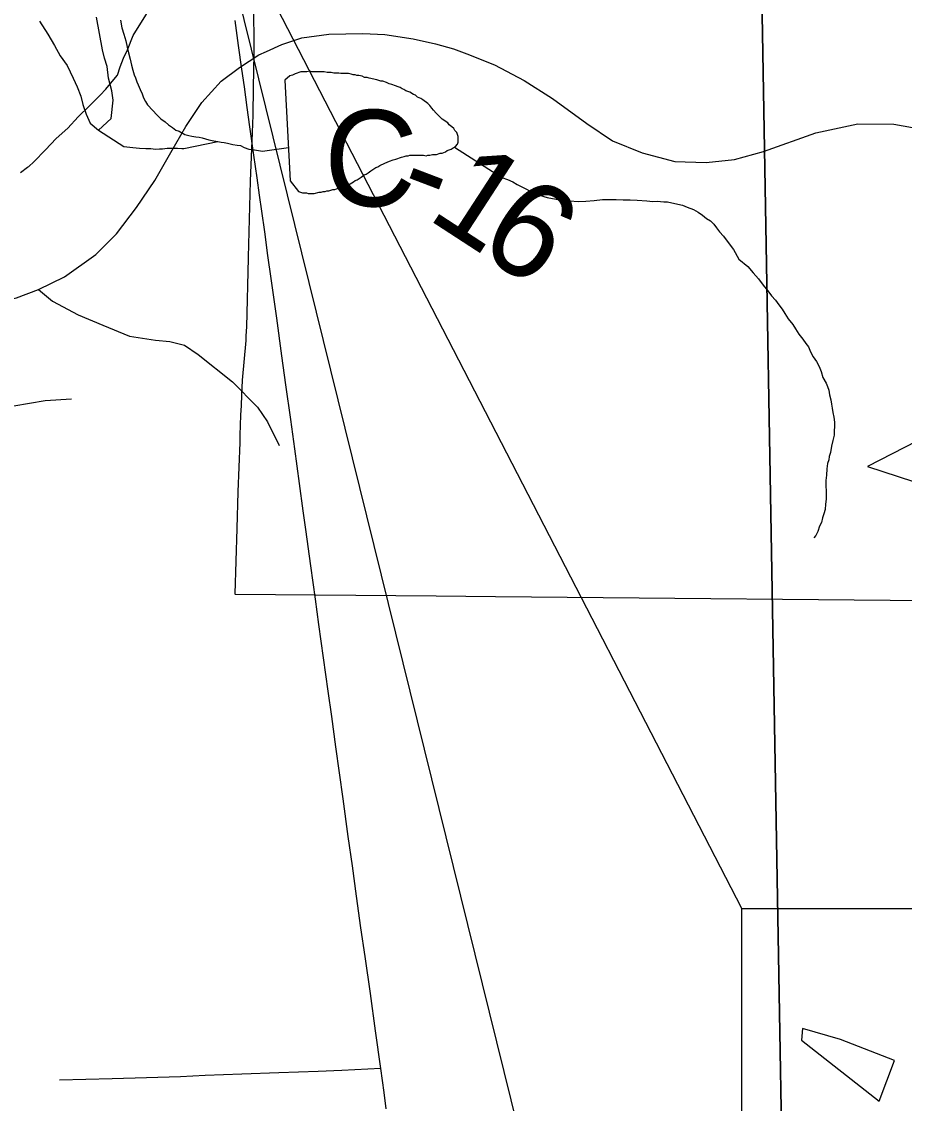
# Model space of a CAD drawing. Extents: x -6.1 to 38, y -7.7 to 22.
# Drawn here: x 6.575 to 7.096, y 17.741 to 18.38 of the extents above; entities that cross this region are included whole.
import ezdxf

# ---------------------------------------------------------------- set-up
doc = ezdxf.new("R2010")
doc.units = 0
for name, color, linetype in [('GM_X_City_Street', 7, 'Continuous'), ('GM_X_Corporation', 7, 'Continuous'), ('GM_X_County_Road', 7, 'Continuous'), ('GM_X_County_Road_Text', 7, 'Continuous'), ('GM_X_Minor_Lake', 7, 'Continuous'), ('GM_X_Minor_River', 7, 'Continuous'), ('GM_X_State_Route', 7, 'Continuous'), ('GM_X_Township_Road', 7, 'Continuous'), ('SH_Text', 7, 'Continuous')]:
    doc.layers.add(name, color=color, linetype=linetype)

msp = doc.modelspace()

# ---------------------------------------------------------------- linework, layer by layer
at = {"layer": 'GM_X_City_Street'}
for points in [[(6.58531, 18.22178), (6.59361, 18.2149), (6.60873, 18.20675), (6.62336, 18.20074), (6.63908, 18.19427), (6.65439, 18.19184), (6.66274, 18.19102), (6.67136, 18.18882), (6.67958, 18.18341), (6.69983, 18.16717), (6.71446, 18.15233), (6.72048, 18.14371), (6.72729, 18.12968)], [(6.47789, 18.14642), (6.50581, 18.14287), (6.52072, 18.14358), (6.53297, 18.14566), (6.54308, 18.14869), (6.56126, 18.15147), (6.58931, 18.15627), (6.60472, 18.15728)]]:
    msp.add_lwpolyline(points, dxfattribs=at)
at = {"layer": 'GM_X_Corporation'}
msp.add_lwpolyline([(8.9, 14.68725), (8.9, 19.53649), (8.77571, 19.53237), (8.77312, 19.53228), (6.99327, 19.47331), (6.99349, 19.46054), (7.03821, 16.8882), (7.05054, 16.17866), (7.07262, 15.21743), (7.07601, 15.03919), (7.07603, 15.03845), (7.07902, 14.88093), (7.08348, 14.64684), (7.55487, 14.65733), (8.5875, 14.68029)], close=True, dxfattribs=at)
for points in [[(7.05054, 16.17866), (7.03821, 16.8882), (6.99349, 19.46054)], [(6.57474, 18.29073), (6.57887, 18.29392), (6.57959, 18.29438), (6.58257, 18.29701), (6.58938, 18.3041), (6.59576, 18.31077), (6.60255, 18.3169), (6.60879, 18.32358), (6.61558, 18.33025), (6.62169, 18.33639), (6.62496, 18.34003), (6.62874, 18.34451), (6.63194, 18.34815), (6.63354, 18.35313), (6.63553, 18.35824), (6.63775, 18.36311), (6.64124, 18.3717), (6.65716, 18.3975)], [(6.71223, 18.38459), (6.7124, 18.36893), (6.71241, 18.36621), (6.71227, 18.36112), (6.71194, 18.34098), (6.71177, 18.32462), (6.7113, 18.31448), (6.71021, 18.28558), (6.70904, 18.24079), (6.70902, 18.24015), (6.70803, 18.19978), (6.70755, 18.19431), (6.70759, 18.1917), (6.7054, 18.16819), (6.70508, 18.15945), (6.70484, 18.15323), (6.70455, 18.14757), (6.70418, 18.13571), (6.70404, 18.1314), (6.70298, 18.10241), (6.70229, 18.0807), (6.70106, 18.04203), (6.70129, 18.04202), (6.82, 18.04089), (6.85486, 18.04056), (7.1512, 18.03773)]]:
    msp.add_lwpolyline(points, dxfattribs=at)
at = {"layer": 'GM_X_County_Road'}
for points in [[(6.71979, 18.36222), (6.72886, 18.36626), (6.7407, 18.37018), (6.75662, 18.37244), (6.77672, 18.37284), (6.78966, 18.37229), (6.80629, 18.36977), (6.81954, 18.36669), (6.83019, 18.36385), (6.83799, 18.36078), (6.85432, 18.35439), (6.87182, 18.34516), (6.88863, 18.33452), (6.9088, 18.31965), (6.92388, 18.30943), (6.94139, 18.30234), (6.96079, 18.29737), (6.97924, 18.29666), (6.99581, 18.29855), (7.01307, 18.30328), (7.04383, 18.31417), (7.06867, 18.31961), (7.08997, 18.31937), (7.10635, 18.31629)], [(6.348, 18.2349), (6.41259, 18.22473), (6.48712, 18.21196), (6.51359, 18.20832), (6.53436, 18.2089), (6.55668, 18.21267), (6.57243, 18.21691), (6.58531, 18.22178), (6.60068, 18.22931), (6.61912, 18.24245), (6.63125, 18.25458), (6.64315, 18.27008), (6.65391, 18.28613), (6.66341, 18.30266), (6.67222, 18.31798), (6.68174, 18.33202), (6.693, 18.34467), (6.70382, 18.35286), (6.71526, 18.3602), (6.71979, 18.36222)]]:
    msp.add_lwpolyline(points, dxfattribs=at)
at = {"layer": 'GM_X_Minor_Lake'}
msp.add_line((6.73063, 18.34522), (6.73382, 18.28594), dxfattribs=at)
for points in [[(6.62825, 18.3226), (6.6293, 18.33358), (6.62852, 18.3389), (6.6266, 18.34648), (6.62581, 18.35331), (6.62427, 18.35825), (6.62311, 18.36318), (6.61962, 18.38253)], [(6.58587, 18.38006), (6.59083, 18.3725), (6.59466, 18.36568), (6.59809, 18.35962), (6.60229, 18.35394), (6.60573, 18.34637), (6.60803, 18.34144), (6.61032, 18.33576), (6.61148, 18.33083), (6.6134, 18.32514), (6.6157, 18.31983), (6.62065, 18.31568), (6.62825, 18.3226)], [(6.75663, 18.27993), (6.75891, 18.2807), (6.76005, 18.2807), (6.76119, 18.28109), (6.76347, 18.28186), (6.76536, 18.28262), (6.7665, 18.28301), (6.76802, 18.28339), (6.76916, 18.28416), (6.77106, 18.2853), (6.77219, 18.28607), (6.77333, 18.28645), (6.77561, 18.28798), (6.7775, 18.28951), (6.77864, 18.28989), (6.77978, 18.29065), (6.7813, 18.2918), (6.78319, 18.29295), (6.78433, 18.29371), (6.78547, 18.2941), (6.78661, 18.29486), (6.78964, 18.29639), (6.7923, 18.29754), (6.79458, 18.29831), (6.79609, 18.29869), (6.79951, 18.29984), (6.80103, 18.30023), (6.80217, 18.30062), (6.80331, 18.30062), (6.80445, 18.301), (6.81242, 18.30103), (6.81394, 18.30065), (6.81508, 18.30104), (6.81622, 18.30104), (6.81774, 18.30143), (6.82002, 18.30144), (6.8223, 18.30221), (6.82344, 18.30221), (6.82533, 18.30297), (6.82647, 18.30374), (6.82875, 18.30451), (6.82989, 18.30527), (6.83141, 18.30604), (6.83254, 18.30756), (6.83292, 18.3087), (6.83291, 18.31212), (6.83215, 18.3144), (6.831, 18.31554), (6.83024, 18.31668), (6.82909, 18.31781), (6.82757, 18.31895), (6.82681, 18.32009), (6.82339, 18.32236), (6.81996, 18.32576), (6.81843, 18.32766), (6.81729, 18.3288), (6.81615, 18.33031), (6.815, 18.33145), (6.81196, 18.33372), (6.81082, 18.33448), (6.80891, 18.33523), (6.80777, 18.33637), (6.80663, 18.33674), (6.80435, 18.33826), (6.80207, 18.33901), (6.80092, 18.33976), (6.79978, 18.34014), (6.79864, 18.3409), (6.7975, 18.34127), (6.79598, 18.34203), (6.7937, 18.34278), (6.79218, 18.34315), (6.79065, 18.34391), (6.78837, 18.34466), (6.78723, 18.34466), (6.78495, 18.34541), (6.78039, 18.34654), (6.77925, 18.34691), (6.77773, 18.3469), (6.77621, 18.34766), (6.77431, 18.34804), (6.77317, 18.34803), (6.77203, 18.34841), (6.77089, 18.3484), (6.76975, 18.34878), (6.76823, 18.34915), (6.76367, 18.34914), (6.76253, 18.34951), (6.75949, 18.3495), (6.75797, 18.34988), (6.75569, 18.34987), (6.75379, 18.35025), (6.75151, 18.35024), (6.74657, 18.35022), (6.74543, 18.3506), (6.74353, 18.35021), (6.74011, 18.3502), (6.73669, 18.34905), (6.73518, 18.34828), (6.73366, 18.3479), (6.73063, 18.34522)], [(6.73382, 18.28594), (6.73878, 18.27949), (6.74106, 18.27874), (6.7422, 18.27874), (6.74334, 18.27874), (6.74448, 18.27837), (6.7479, 18.27838), (6.75094, 18.27915), (6.75208, 18.27915), (6.75322, 18.27954), (6.75436, 18.27954), (6.7555, 18.27993), (6.75663, 18.27993)], [(7.13855, 18.11395), (7.13867, 18.13231), (7.11711, 18.13074), (7.10347, 18.13223), (7.0744, 18.11736)], [(7.0744, 18.11736), (7.1286, 18.09965), (7.1335, 18.10307), (7.13855, 18.11395)], [(7.03611, 17.78556), (7.03539, 17.77872), (7.08133, 17.74277)], [(7.08133, 17.74277), (7.09031, 17.7667), (7.05847, 17.77915), (7.03611, 17.78556)]]:
    msp.add_lwpolyline(points, dxfattribs=at)
at = {"layer": 'GM_X_Minor_River'}
for points in [[(6.6336, 18.38069), (6.63444, 18.37614), (6.63565, 18.37236), (6.63685, 18.36858), (6.63768, 18.36479), (6.6385, 18.36138), (6.63933, 18.35759), (6.64015, 18.35419), (6.64097, 18.35116), (6.64177, 18.34851), (6.64256, 18.34663), (6.64336, 18.34436), (6.64416, 18.34247), (6.64534, 18.33983), (6.64653, 18.33719), (6.64733, 18.33492), (6.64851, 18.33266), (6.64968, 18.33078), (6.65279, 18.32741), (6.65511, 18.32479), (6.65743, 18.32255), (6.66012, 18.3207), (6.66205, 18.31884), (6.66436, 18.31736), (6.66628, 18.31587), (6.6682, 18.31514), (6.67165, 18.3133), (6.67394, 18.31258), (6.67584, 18.31224), (6.67813, 18.3119), (6.68003, 18.31155), (6.68194, 18.31121), (6.68575, 18.31014), (6.68881, 18.30943), (6.69109, 18.30909), (6.693, 18.30874), (6.6949, 18.3084), (6.69681, 18.30805), (6.69986, 18.30735), (6.70252, 18.30701), (6.70443, 18.30667), (6.70673, 18.30557), (6.7094, 18.30447), (6.71283, 18.30416), (6.71511, 18.30382), (6.7174, 18.30348), (6.73277, 18.30549)], [(6.62068, 18.31571), (6.63569, 18.30619), (6.64102, 18.30553), (6.64483, 18.30522), (6.64863, 18.3049), (6.65167, 18.30496), (6.65433, 18.30463), (6.65661, 18.30467), (6.65851, 18.3047), (6.66116, 18.30513), (6.66306, 18.30516), (6.66496, 18.3052), (6.66723, 18.30524), (6.6699, 18.30491), (6.67104, 18.30493), (6.69109, 18.30909)], [(6.83063, 18.30565), (6.85589, 18.28962), (6.85858, 18.28776), (6.86202, 18.28668), (6.86508, 18.28522), (6.86777, 18.28374), (6.87199, 18.28154), (6.8762, 18.27933), (6.88079, 18.27751), (6.88538, 18.27608), (6.89071, 18.27503), (6.89452, 18.27434), (6.89871, 18.27403), (6.90365, 18.27374), (6.9082, 18.27382), (6.91313, 18.27429), (6.91806, 18.27476), (6.92224, 18.27483), (6.92604, 18.2749), (6.93022, 18.2746), (6.9344, 18.27467), (6.93858, 18.27437), (6.94428, 18.27409), (6.94771, 18.27377), (6.95036, 18.27382), (6.95417, 18.27351), (6.95644, 18.27355), (6.96254, 18.27214), (6.96522, 18.27142), (6.9679, 18.27033), (6.97172, 18.26888), (6.9744, 18.2674), (6.9771, 18.26555), (6.97941, 18.26369), (6.98171, 18.26221), (6.98365, 18.26035), (6.98521, 18.25809), (6.98715, 18.25585), (6.98947, 18.25322), (6.9922, 18.24947), (6.99531, 18.24535), (6.99845, 18.2397), (7.00384, 18.23523), (7.00695, 18.23148), (7.01005, 18.22812), (7.01277, 18.22437), (7.01549, 18.22099), (7.01783, 18.21799), (7.02015, 18.21537), (7.0221, 18.21274), (7.02404, 18.21012), (7.02561, 18.20748), (7.02756, 18.20448), (7.03028, 18.2011), (7.03185, 18.19847), (7.0338, 18.19546), (7.03614, 18.19246), (7.03808, 18.18983), (7.03963, 18.18796), (7.04083, 18.18494), (7.0424, 18.18193), (7.04435, 18.1793), (7.04592, 18.17629), (7.04711, 18.17326), (7.04793, 18.16986), (7.04989, 18.16647), (7.05069, 18.16458), (7.05149, 18.16232), (7.05191, 18.15966), (7.05273, 18.15663), (7.05316, 18.15398), (7.05358, 18.15171), (7.054, 18.14905), (7.05443, 18.1464), (7.05487, 18.14336), (7.05462, 18.13575), (7.05392, 18.1327), (7.05322, 18.12926), (7.05253, 18.12545), (7.05181, 18.12315), (7.05147, 18.12125), (7.05075, 18.11895), (7.05042, 18.1159), (7.05011, 18.1121), (7.04978, 18.10905), (7.04985, 18.10563), (7.0499, 18.10297), (7.04994, 18.10031), (7.04998, 18.09802), (7.04966, 18.09498), (7.04933, 18.09193), (7.04862, 18.08926), (7.0479, 18.08696), (7.04719, 18.08429), (7.04609, 18.08198), (7.04501, 18.07892), (7.04391, 18.07662)], [(7.04391, 18.07662), (7.0428, 18.07508)]]:
    msp.add_lwpolyline(points, dxfattribs=at)
at = {"layer": 'GM_X_State_Route'}
msp.add_lwpolyline([(6.79046, 17.7381), (6.78922, 17.7479), (6.78724, 17.76206), (6.78417, 17.78417), (6.7811, 17.80619), (6.77812, 17.82805), (6.77551, 17.84505), (6.77294, 17.86363), (6.77047, 17.88154), (6.76806, 17.89894), (6.76499, 17.9212), (6.76074, 17.95191), (6.75829, 17.96968), (6.75621, 17.98469), (6.75348, 18.00439), (6.75077, 18.02406), (6.74872, 18.03888), (6.74598, 18.05866), (6.74303, 18.08009), (6.74149, 18.09118), (6.73927, 18.10725), (6.73656, 18.12764), (6.73414, 18.145), (6.7313, 18.16543), (6.72892, 18.18259), (6.72582, 18.20491), (6.72258, 18.22815), (6.72068, 18.2418), (6.71876, 18.25569), (6.71707, 18.2679), (6.71576, 18.27734), (6.71431, 18.28768), (6.71243, 18.30106), (6.71008, 18.31776), (6.7085, 18.32906), (6.70676, 18.34142), (6.7053, 18.35186), (6.70335, 18.36573), (6.70133, 18.38053)], dxfattribs=at)
at = {"layer": 'GM_X_Township_Road'}
msp.add_lwpolyline([(6.59771, 17.75525), (6.62876, 17.75615), (6.64896, 17.75675), (6.66915, 17.75734), (6.68373, 17.75801), (6.70525, 17.75883), (6.72711, 17.75966), (6.7503, 17.76049), (6.76422, 17.76098), (6.78723, 17.76214)], dxfattribs=at)
at = {"layer": 'SH_Text'}
for points in [[(7.00018, 17.85635), (6.68519, 18.46735), (7.00018, 17.19187)], [(7.00018, 17.85635), (8.83305, 17.85635), (8.83305, 17.19187), (7.00018, 17.19187)]]:
    msp.add_lwpolyline(points, close=True, dxfattribs=at)

# ---------------------------------------------------------------- texts
at = {"layer": 'GM_X_County_Road_Text'}
for s, rotation, p in [('C', 357.4701, (6.75252, 18.2722)), ('1', 326.97243, (6.81343, 18.26425)), ('-', 339.15527, (6.79446, 18.27111)), ('6', 326.15405, (6.84259, 18.24529))]:
    msp.add_text(s, height=0.05682, rotation=rotation, dxfattribs=at).set_placement(p)

doc.saveas('drawing.dxf')
